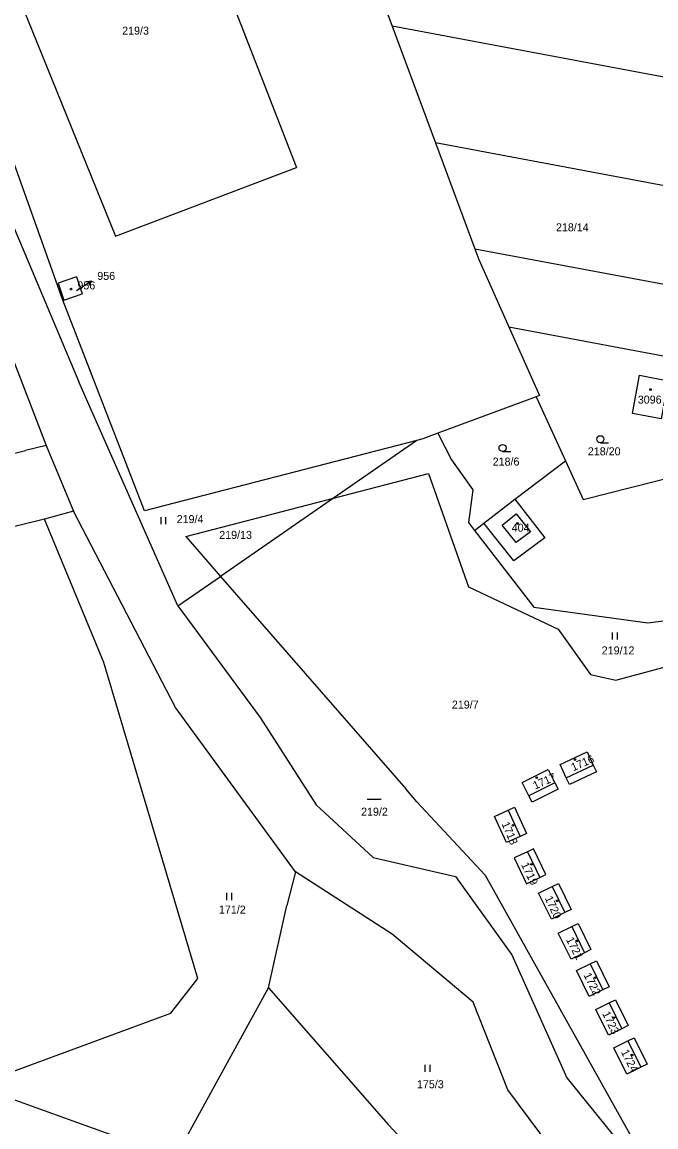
# Model space of a CAD drawing. Extents: x -735249 to -729401, y -1124843 to -1121828.
# Drawn here: x -733806.2 to -733671.5, y -1123483.1 to -1123248.5 of the extents above; entities that cross this region are included whole.
import ezdxf

# ---------------------------------------------------------------- set-up
doc = ezdxf.new("R2010")
doc.units = 0
for name, color, linetype in [('Vrstva 1', 7, 'Continuous'), ('Vrstva 16', 7, 'Continuous'), ('Vrstva 18', 7, 'Continuous'), ('Vrstva 19', 7, 'Continuous'), ('Vrstva 25', 7, 'Continuous'), ('Vrstva 4', 7, 'Continuous')]:
    doc.layers.add(name, color=color, linetype=linetype)

msp = doc.modelspace()

# ---------------------------------------------------------------- linework, layer by layer
at = {"layer": 'Vrstva 1'}
for points in [[(-733797.51, -1123307.49), (-733838.53, -1123192.57)], [(-733734.83, -1123229.77), (-733727.57, -1123249.33)], [(-733727.57, -1123249.33), (-733718.36, -1123274.13)], [(-733543.83, -1123283.81), (-733727.57, -1123249.33)], [(-733718.36, -1123274.13), (-733710.01, -1123296.6)], [(-733664.04, -1123284.33), (-733718.36, -1123274.13)], [(-733808.94, -1123289.52), (-733794.12, -1123324.9)], [(-733710.01, -1123296.6), (-733666.75, -1123304.72)], [(-733710.01, -1123296.6), (-733709.17, -1123298.86)], [(-733709.17, -1123298.86), (-733702.78, -1123313.18)], [(-733794.59, -1123302.56), (-733798.49, -1123303.89)], [(-733798.49, -1123303.89), (-733797.26, -1123307.49)], [(-733794.59, -1123302.56), (-733793.36, -1123306.16)], [(-733797.26, -1123307.49), (-733793.36, -1123306.16)], [(-733780.15, -1123352.23), (-733797.51, -1123307.49)], [(-733702.78, -1123313.18), (-733696.26, -1123327.78)], [(-733702.78, -1123313.18), (-733662.06, -1123320.82)], [(-733809.2, -1123317.21), (-733801.03, -1123338.38)], [(-733773.1, -1123372.46), (-733794.12, -1123324.9)], [(-733674.99, -1123323.44), (-733668.9, -1123324.66), (-733670.38, -1123332.72), (-733676.51, -1123331.56), (-733674.99, -1123323.44)], [(-733696.93, -1123328.02), (-733717.82, -1123335.8)], [(-733696.26, -1123327.78), (-733696.93, -1123328.02)], [(-733696.93, -1123328.02), (-733690.75, -1123341.66)], [(-733721.04, -1123337), (-733722.34, -1123337.34)], [(-733717.82, -1123335.8), (-733721.04, -1123337)], [(-733717.82, -1123335.8), (-733714.95, -1123341.45)], [(-733853.05, -1123351.44), (-733805.44, -1123339.42)], [(-733801.03, -1123338.38), (-733805.44, -1123339.42)], [(-733801.03, -1123338.38), (-733795.22, -1123352.35)], [(-733722.34, -1123337.34), (-733780.15, -1123352.23)], [(-733722.34, -1123337.34), (-733739.98, -1123349.54)], [(-733714.95, -1123341.45), (-733710.39, -1123347.82)], [(-733701.49, -1123349.79), (-733690.75, -1123341.66)], [(-733690.75, -1123341.66), (-733687, -1123349.82)], [(-733739.98, -1123349.54), (-733719.82, -1123344.32)], [(-733719.82, -1123344.32), (-733711.34, -1123368.4)], [(-733687, -1123349.82), (-733666.55, -1123344.7)], [(-733710.39, -1123347.82), (-733711.35, -1123354.77)], [(-733771.4, -1123357.68), (-733739.98, -1123349.54)], [(-733739.98, -1123349.54), (-733764, -1123366.17)], [(-733708.05, -1123354.86), (-733701.49, -1123349.79)], [(-733701.49, -1123349.79), (-733695.13, -1123358)], [(-733795.22, -1123352.35), (-733801.42, -1123354.05)], [(-733773.58, -1123394.02), (-733795.22, -1123352.35)], [(-733801.42, -1123354.05), (-733854.61, -1123367.12)], [(-733788.78, -1123384.48), (-733801.42, -1123354.05)], [(-733711.35, -1123354.77), (-733710.07, -1123356.42)], [(-733710.07, -1123356.42), (-733708.05, -1123354.86)], [(-733701.7, -1123362.9), (-733708.05, -1123354.86)], [(-733771.4, -1123357.68), (-733764, -1123366.17)], [(-733710.07, -1123356.42), (-733697.42, -1123372.74)], [(-733695.13, -1123358), (-733701.7, -1123362.9)], [(-733773.1, -1123372.46), (-733764, -1123366.17)], [(-733764, -1123366.17), (-733724.66, -1123411.31)], [(-733711.34, -1123368.4), (-733692.25, -1123377.37)], [(-733773.1, -1123372.46), (-733755.58, -1123396.17)], [(-733697.42, -1123372.74), (-733673.24, -1123376.01)], [(-733673.24, -1123376.01), (-733664.56, -1123374.88)], [(-733692.25, -1123377.37), (-733685.44, -1123387.05)], [(-733768.83, -1123451.57), (-733788.78, -1123384.48)], [(-733680.02, -1123388.25), (-733667.14, -1123384.77)], [(-733685.44, -1123387.05), (-733680.02, -1123388.25)], [(-733748.11, -1123428.9), (-733773.58, -1123394.02)], [(-733755.58, -1123396.17), (-733743.71, -1123414.7)], [(-733691.86, -1123406.12), (-733686.14, -1123403.46)], [(-733686.14, -1123403.46), (-733684.82, -1123406.29)], [(-733699.94, -1123409.95), (-733694.41, -1123407.19)], [(-733694.41, -1123407.19), (-733693.01, -1123410)], [(-733690.55, -1123408.96), (-733691.86, -1123406.12)], [(-733684.82, -1123406.29), (-733684.17, -1123407.69)], [(-733689.9, -1123410.36), (-733690.55, -1123408.96)], [(-733684.17, -1123407.69), (-733689.9, -1123410.36)], [(-733722.28, -1123414.04), (-733724.66, -1123411.31)], [(-733698.54, -1123412.76), (-733699.94, -1123409.95)], [(-733692.31, -1123411.39), (-733697.84, -1123414.16)], [(-733693.01, -1123410), (-733692.31, -1123411.39)], [(-733722.28, -1123414.04), (-733707.78, -1123429.64)], [(-733697.84, -1123414.16), (-733698.54, -1123412.76)], [(-733743.71, -1123414.7), (-733731.6, -1123425.86)], [(-733705.79, -1123417.15), (-733702.92, -1123415.84)], [(-733702.92, -1123415.84), (-733701.58, -1123415.22)], [(-733701.58, -1123415.22), (-733699.03, -1123420.79)], [(-733703.25, -1123422.72), (-733705.79, -1123417.15)], [(-733700.37, -1123421.4), (-733703.25, -1123422.72)], [(-733699.03, -1123420.79), (-733700.37, -1123421.4)], [(-733731.6, -1123425.86), (-733714.07, -1123429.93)], [(-733698.82, -1123424.64), (-733701.61, -1123425.96)], [(-733701.61, -1123425.96), (-733698.99, -1123431.46)], [(-733697.51, -1123424.01), (-733698.82, -1123424.64)], [(-733694.9, -1123429.51), (-733697.51, -1123424.01)], [(-733748.11, -1123428.9), (-733749.92, -1123436.04)], [(-733727.57, -1123442.17), (-733748.11, -1123428.9)], [(-733714.07, -1123429.93), (-733702.16, -1123446.53)], [(-733707.78, -1123429.64), (-733676.08, -1123486.4)], [(-733698.99, -1123431.46), (-733696.21, -1123430.14)], [(-733696.21, -1123430.14), (-733694.9, -1123429.51)], [(-733696.44, -1123433.48), (-733693.57, -1123432.07)], [(-733693.57, -1123432.07), (-733692.23, -1123431.41)], [(-733692.23, -1123431.41), (-733689.52, -1123436.92)], [(-733693.73, -1123438.99), (-733696.44, -1123433.48)], [(-733753.82, -1123453.57), (-733749.92, -1123436.04)], [(-733690.86, -1123437.58), (-733693.73, -1123438.99)], [(-733689.52, -1123436.92), (-733690.86, -1123437.58)], [(-733689.39, -1123440.55), (-733688.06, -1123439.9)], [(-733688.06, -1123439.9), (-733685.34, -1123445.43)], [(-733710.33, -1123456.6), (-733727.57, -1123442.17)], [(-733692.27, -1123441.96), (-733689.39, -1123440.55)], [(-733689.54, -1123447.5), (-733692.27, -1123441.96)], [(-733702.16, -1123446.53), (-733690.43, -1123472.65)], [(-733686.68, -1123446.09), (-733689.54, -1123447.5)], [(-733685.34, -1123445.43), (-733686.68, -1123446.09)], [(-733688.37, -1123449.9), (-733685.49, -1123448.48)], [(-733685.49, -1123448.48), (-733684.17, -1123447.83)], [(-733684.17, -1123447.83), (-733681.46, -1123453.34)], [(-733774.53, -1123458.91), (-733768.83, -1123451.57)], [(-733685.67, -1123455.41), (-733688.37, -1123449.9)], [(-733772.77, -1123488.12), (-733753.82, -1123453.57)], [(-733753.82, -1123453.57), (-733728.37, -1123482.55)], [(-733682.78, -1123453.99), (-733685.67, -1123455.41)], [(-733681.46, -1123453.34), (-733682.78, -1123453.99)], [(-733703, -1123475.24), (-733710.33, -1123456.6)], [(-733684.28, -1123458.13), (-733681.46, -1123456.74)], [(-733681.46, -1123456.74), (-733680.11, -1123456.08)], [(-733680.11, -1123456.08), (-733677.41, -1123461.57)], [(-733816.23, -1123474.33), (-733774.53, -1123458.91)], [(-733681.58, -1123463.62), (-733684.28, -1123458.13)], [(-733678.76, -1123462.23), (-733681.58, -1123463.62)], [(-733677.41, -1123461.57), (-733678.76, -1123462.23)], [(-733680.44, -1123466.28), (-733677.5, -1123464.84)], [(-733677.5, -1123464.84), (-733676.14, -1123464.17)], [(-733676.14, -1123464.17), (-733673.39, -1123469.75)], [(-733677.69, -1123471.86), (-733680.44, -1123466.28)], [(-733674.76, -1123470.42), (-733677.69, -1123471.86)], [(-733673.39, -1123469.75), (-733674.76, -1123470.42)], [(-733690.43, -1123472.65), (-733678.19, -1123487.85)], [(-733816.23, -1123474.33), (-733782.44, -1123486.45)], [(-733691.65, -1123490.46), (-733703, -1123475.24)], [(-733704.82, -1123507.7), (-733728.37, -1123482.55)]]:
    msp.add_lwpolyline(points, dxfattribs=at)
at = {"layer": 'Vrstva 16'}
msp.add_lwpolyline([(-733794.6, -1123305.44), (-733793.92, -1123305.01)], dxfattribs=at)
at = {"layer": 'Vrstva 25'}
for points in [[(-733793.92, -1123305.01), (-733791.379, -1123303.416)], [(-733792.492, -1123303.524), (-733791.379, -1123303.416), (-733791.961, -1123304.371)], [(-733683.32, -1123337.8), (-733681.57, -1123337.8)], [(-733704.1, -1123339.66), (-733702.35, -1123339.66)], [(-733776.637, -1123355.075), (-733776.637, -1123353.575)], [(-733775.603, -1123355.075), (-733775.603, -1123353.575)], [(-733680.727, -1123379.575), (-733680.727, -1123378.075)], [(-733679.693, -1123379.575), (-733679.693, -1123378.075)], [(-733732.88, -1123413.49), (-733729.88, -1123413.49)], [(-733762.657, -1123434.905), (-733762.657, -1123433.405)], [(-733761.623, -1123434.905), (-733761.623, -1123433.405)], [(-733720.527, -1123471.375), (-733720.527, -1123469.875)], [(-733719.493, -1123471.375), (-733719.493, -1123469.875)]]:
    msp.add_lwpolyline(points, dxfattribs=at)
for centre, radius in [((-733795.77, -1123305.17), 0.175), ((-733672.67, -1123326.5), 0.175), ((-733683.32, -1123337.05), 0.75), ((-733704.1, -1123338.91), 0.75), ((-733700.93, -1123354.94), 0.175), ((-733688.72, -1123405.08), 0.175), ((-733696.85, -1123408.91), 0.175), ((-733701.88, -1123419.03), 0.175), ((-733697.95, -1123427.32), 0.175), ((-733692.49, -1123435.08), 0.175), ((-733688.32, -1123443.58), 0.175), ((-733684.38, -1123451.39), 0.175), ((-733680.45, -1123459.89), 0.175), ((-733676.57, -1123467.81), 0.175)]:
    msp.add_circle(centre, radius, dxfattribs=at)
at = {"layer": 'Vrstva 4'}
for points in [[(-733775.63, -1123208.01), (-733747.84, -1123279.38)], [(-733815.44, -1123222.27), (-733786.3, -1123293.91)], [(-733786.3, -1123293.91), (-733747.84, -1123279.38)], [(-733704.18, -1123355.28), (-733701.24, -1123352.92)], [(-733701.24, -1123352.92), (-733698.18, -1123356.75)], [(-733701.18, -1123359.01), (-733704.18, -1123355.28)], [(-733698.18, -1123356.75), (-733701.18, -1123359.01)], [(-733690.55, -1123408.96), (-733684.82, -1123406.29)], [(-733693.01, -1123410), (-733698.54, -1123412.76)], [(-733702.92, -1123415.84), (-733700.37, -1123421.4)], [(-733698.82, -1123424.64), (-733696.21, -1123430.14)], [(-733693.57, -1123432.07), (-733690.86, -1123437.58)], [(-733689.39, -1123440.55), (-733686.68, -1123446.09)], [(-733685.49, -1123448.48), (-733682.78, -1123453.99)], [(-733681.46, -1123456.74), (-733678.76, -1123462.23)], [(-733677.5, -1123464.84), (-733674.76, -1123470.42)]]:
    msp.add_lwpolyline(points, dxfattribs=at)

# ---------------------------------------------------------------- texts
at = {"layer": 'Vrstva 16'}
msp.add_text('956', height=1.7, dxfattribs=at).set_placement((-733790.18, -1123303.22))
at = {"layer": 'Vrstva 18'}
for s, p in [('219/3', (-733784.9, -1123251.13)), ('218/14', (-733692.75, -1123292.9)), ('218/20', (-733685.98, -1123340.47)), ('218/6', (-733706.2, -1123342.65)), ('219/4', (-733773.32, -1123354.86)), ('219/13', (-733764.28, -1123358.22)), ('219/12', (-733683.03, -1123382.75)), ('219/7', (-733714.86, -1123394.26)), ('219/2', (-733734.15, -1123417)), ('171/2', (-733764.34, -1123437.79)), ('175/3', (-733722.28, -1123474.88))]:
    msp.add_text(s, height=1.7, dxfattribs=at).set_placement(p)
at = {"layer": 'Vrstva 19'}
for s, p in [('956', (-733794.4, -1123305.24)), ('3096', (-733675.373, -1123329.49)), ('404', (-733702.15, -1123356.69))]:
    msp.add_text(s, height=1.7, dxfattribs=at).set_placement(p)
for s, rotation, p in [('1716', 23.80019, (-733689.088, -1123407.597)), ('1717', 24.30019, (-733697.171, -1123411.486)), ('1718', 293.10233, (-733704.338, -1123418.715)), ('1719', 295.80235, (-733700.193, -1123427.403)), ('1720', 294.80234, (-733695.165, -1123434.497)), ('1721', 297.30236, (-733690.671, -1123443.295)), ('1722', 296.70236, (-733686.942, -1123450.848)), ('1723', 295.80235, (-733682.963, -1123459.033)), ('1724', 296.70236, (-733678.982, -1123467.158))]:
    msp.add_text(s, height=1.7, rotation=rotation, dxfattribs=at).set_placement(p)

doc.saveas('drawing.dxf')
